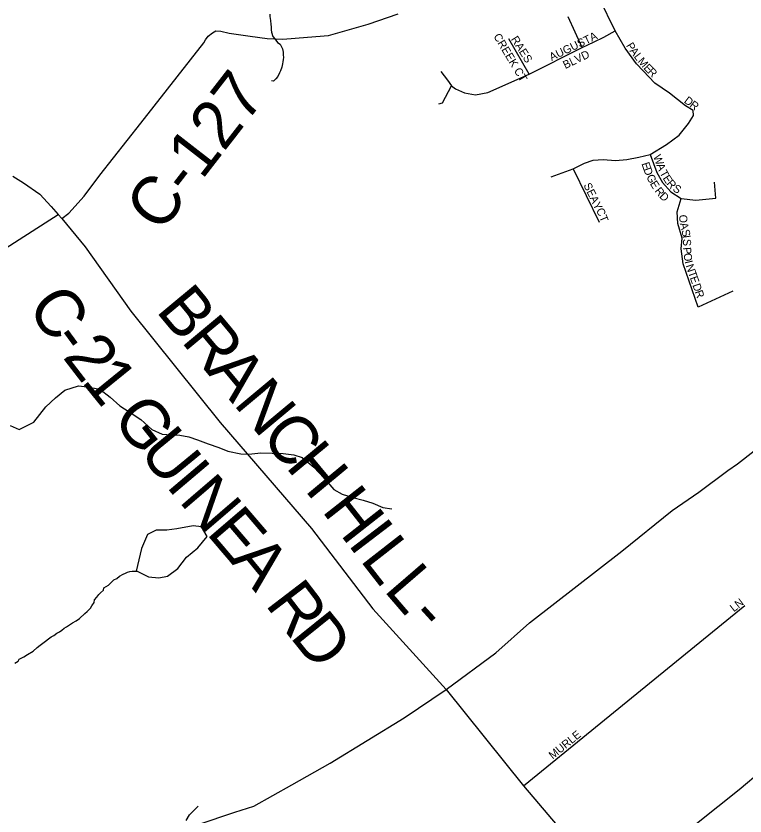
# Model space of a CAD drawing. Extents: x 1310247 to 1664935, y 235267 to 584339.
# Drawn here: x 1468275 to 1472829, y 451728 to 456723 of the extents above; entities that cross this region are included whole.
import ezdxf

# ---------------------------------------------------------------- set-up
doc = ezdxf.new("R2010")
doc.units = 0
for name, color, linetype in [('GM_X_County_Road', 7, 'Continuous'), ('GM_X_County_Road_Text', 7, 'Continuous'), ('GM_X_Minor_Lake', 7, 'Continuous'), ('GM_X_Minor_River', 7, 'Continuous'), ('GM_X_Township_Road', 7, 'Continuous'), ('GM_X_Township_Subdivision', 7, 'Continuous'), ('GM_X_Township_Subdivision_Text', 7, 'Continuous')]:
    doc.layers.add(name, color=color, linetype=linetype)

msp = doc.modelspace()

# ---------------------------------------------------------------- linework, layer by layer
at = {"layer": 'GM_X_County_Road'}
for points in [[(1468562.5, 455457.6), (1468605.9, 455491.4), (1468701.2, 455597.2), (1468798.4, 455728.5), (1469055.5, 456053.9), (1469449.2, 456555.9), (1469459.5, 456573.8), (1469475.8, 456597.6), (1469502.1, 456617.3), (1469524.3, 456631), (1469554.3, 456628.6), (1469606.1, 456615.9), (1469738.9, 456597.3), (1469843.9, 456582.3), (1469941.4, 456577.3), (1470096.3, 456589.8), (1470228.1, 456601.6), (1470475.1, 456671.7), (1470662.2, 456737.2)], [(1468254.7, 455723.1), (1468322, 455680.8), (1468423.9, 455610.5), (1468495, 455532.3), (1468539.4, 455482.5)], [(1468020, 455153.2), (1468539.4, 455482.5)], [(1468539.4, 455482.5), (1468562.5, 455457.6), (1468708.3, 455281.6), (1468992, 454879.3), (1469550.9, 454184.3), (1470120.9, 453523.1), (1470504.2, 453020.6), (1470962.3, 452517.5)], [(1469413.7, 451673.5), (1469642.2, 451752), (1469760.1, 451789.7), (1469999, 451922.8), (1470237.2, 452058.3), (1470699.8, 452339.7), (1470962.3, 452517.5), (1471272.7, 452745.8), (1471482.9, 452934), (1472058.7, 453381.5), (1472374.3, 453635.7), (1472540.8, 453748.6), (1472721.9, 453885.3), (1472782.7, 453926.2), (1473728.5, 454664.8)], [(1470962.3, 452517.5), (1471444.1, 451916.4), (1471691.5, 451625.9)]]:
    msp.add_lwpolyline(points, dxfattribs=at)
at = {"layer": 'GM_X_Minor_Lake'}
for points in [[(1469001.4, 453256.9), (1469032.5, 453257), (1469102, 453221.5), (1469168, 453214.1), (1469222.4, 453225), (1469285.6, 453273.9), (1469341.2, 453342.9), (1469410.6, 453401.7), (1469468.3, 453472.7), (1469433.4, 453533.6), (1469381.4, 453538.7), (1469280.7, 453520.7), (1469218.3, 453512), (1469150.1, 453511.4)], [(1469150.1, 453511.4), (1469097.4, 453484.4), (1469059.5, 453398.9), (1469025, 453257)]]:
    msp.add_lwpolyline(points, dxfattribs=at)
at = {"layer": 'GM_X_Minor_River'}
for points in [[(1469860, 456733.8), (1469861.6, 456719.8), (1469865, 456695.6), (1469866.4, 456669.6), (1469868, 456655.5), (1469869.5, 456635.4), (1469871.2, 456621.4), (1469878.5, 456595.1), (1469892.2, 456580.8), (1469907.7, 456558.3), (1469925.4, 456547.8), (1469940.7, 456517.4), (1469944.2, 456497.3), (1469943.8, 456481.3), (1469945.3, 456463.2), (1469945, 456451.2), (1469942.7, 456437.2), (1469940.3, 456423.3), (1469935.8, 456403.3), (1469927.2, 456379.5), (1469920.9, 456367.7), (1469910.3, 456345.9), (1469897.8, 456330.2), (1469883.5, 456316.6), (1469871.5, 456318.9)], [(1468238.4, 454165.3), (1468294.1, 454140.1), (1468387.3, 454186.5), (1468461.4, 454281.4), (1468522.8, 454338.4), (1468580, 454387.5), (1468664.7, 454414), (1468720.7, 454406.9), (1468798.7, 454393.3), (1468863.8, 454341.8), (1468922.9, 454288.5), (1468982.3, 454251.2), (1469055.5, 454203.6), (1469124.4, 454140), (1469188, 454112.7), (1469248, 454107.5), (1469298.1, 454104.5), (1469354.1, 454095.4), (1469409.8, 454076.2), (1469475.5, 454050.9), (1469541.2, 454027.5), (1469598.9, 454006.3), (1469678.8, 453988.7), (1469728.9, 453987.7), (1469805.2, 453994.3), (1469943.5, 453991.6), (1470011.5, 453982.2), (1470063.4, 453967.1), (1470136.3, 453905.5), (1470199.1, 453838), (1470259.8, 453766.6), (1470313.3, 453737.4), (1470379.1, 453716.1), (1470442.9, 453698.8), (1470504.7, 453681.5), (1470566.3, 453654.2), (1470622.3, 453645.1)], [(1468268.8, 452681.2), (1468289.2, 452694.7), (1468295.5, 452706.5), (1468324, 452721.8), (1468346.4, 452735.3), (1468383, 452756.3), (1468407.7, 452779.7), (1468426.1, 452793.3), (1468458.8, 452818.5), (1468479.3, 452834), (1468495.6, 452845.5), (1468511.9, 452855.1), (1468530.3, 452868.7), (1468546.6, 452878.2), (1468560.9, 452887.9), (1468575.2, 452899.5), (1468591.5, 452909.1), (1468628.2, 452934.2), (1468650.6, 452945.6), (1468671, 452961.1), (1468705.9, 452992.3), (1468720.2, 453003.9), (1468740.8, 453025.4), (1468749.2, 453039.2), (1468763.8, 453060.9), (1468766.2, 453076.8), (1468780.7, 453094.5), (1468793.1, 453110.2), (1468803.4, 453121.9), (1468821.9, 453137.5), (1468824.2, 453151.4), (1468852.8, 453168.7), (1468871.3, 453188.2), (1468885.7, 453201.9), (1468906, 453211.4), (1468922.4, 453225), (1468944.8, 453238.4), (1468959, 453244), (1468971.1, 453249.7), (1468985.3, 453253.4), (1469001.4, 453256.9)], [(1469338.8, 451699.7), (1469359.4, 451734.4), (1469412.7, 451789.5)]]:
    msp.add_lwpolyline(points, dxfattribs=at)
at = {"layer": 'GM_X_Township_Road'}
msp.add_lwpolyline([(1471992.6, 451256.7), (1472791.1, 451893), (1473079.4, 452134.6)], dxfattribs=at)
at = {"layer": 'GM_X_Township_Subdivision'}
for points in [[(1471617.9, 455717.8), (1471754.6, 455768.3), (1471825.6, 455804.9), (1471879.4, 455823.2), (1471941.8, 455827.5), (1472019.3, 455821.1), (1472090.3, 455826.5), (1472164.6, 455840.5), (1472235.6, 455857.7), (1472338.9, 455921.2), (1472416.4, 455978.2), (1472475.6, 456052.4), (1472506.8, 456100.9), (1472504.6, 456132.1), (1472456, 456161.5), (1472356.7, 456242), (1472266.4, 456303.6), (1472191.9, 456379.7), (1472151.3, 456424.1), (1472079.2, 456522.8), (1472017.9, 456630.1), (1471919.3, 456832.2)], [(1471811.8, 456526.1), (1471723.1, 456718.5)], [(1470929.7, 456376.2), (1470969.7, 456322.4), (1470994.7, 456286.2), (1471019.8, 456268.3), (1471077.1, 456243.7), (1471144.6, 456230), (1471223.3, 456245), (1471480.7, 456358.7), (1471811.8, 456526.1), (1471887.1, 456561.6), (1471946.8, 456589.8), (1472017.9, 456630.1)], [(1471480.7, 456358.7), (1471353.2, 456579.5)], [(1470916.1, 456174), (1470938.4, 456181.2), (1470994.7, 456286.2)], [(1472235.6, 455857.7), (1472278.6, 455745.7), (1472314.1, 455683.3), (1472365.8, 455624.2), (1472429.3, 455583.3), (1472521.1, 455573.7), (1472647.3, 455586.1), (1472638, 455685.9)], [(1471754.6, 455768.3), (1471918.2, 455434.8)], [(1472751.8, 455004.8), (1472535.1, 454905), (1472443.2, 455174.7), (1472430.7, 455269), (1472435.4, 455335.2), (1472408.9, 455427.2), (1472405.3, 455499.6), (1472429.3, 455583.3)], [(1471444.1, 451916.4), (1472826.5, 453041.7)]]:
    msp.add_lwpolyline(points, dxfattribs=at)

# ---------------------------------------------------------------- texts
at = {"layer": 'GM_X_County_Road_Text'}
for s, rotation, p in [('C-127', 52.1962, (1469176.8, 455360.5)), ('C', 305.2469, (1468338.7, 454905.1)), ('B', 309.7711, (1469144.1, 454881.8)), ('R', 309.7686, (1469301.7, 454692.4)), ('2', 307.6056, (1468561.8, 454593.7)), ('-', 306.3044, (1468484.4, 454698.9)), ('1', 309.0602, (1468679.8, 454440.8)), ('A', 309.7664, (1469459.3, 454503)), ('N', 309.7719, (1469628.2, 454300.1)), ('G', 308.653, (1468868, 454206.6)), ('C', 309.7711, (1469797.1, 454097.2)), ('U', 309.4076, (1469035.6, 453997.1)), ('H', 309.668, (1469954.6, 453907.9)), ('I', 310.2159, (1469206.2, 453789.6)), ('N', 310.6434, (1469287.3, 453693.7)), ('H', 308.1165, (1470180, 453634.6)), ('E', 310.559, (1469459.2, 453493.4)), ('I', 307.3601, (1470342.4, 453427.8)), ('L', 307.9368, (1470419.1, 453327.2)), ('A', 309.3835, (1469604, 453324.2)), ('L', 310.7439, (1470567.3, 453137.8)), ('R', 307.3968, (1469826.7, 453049.4)), ('-', 312.3911, (1470720, 452960.8)), ('D', 308.8117, (1469981.3, 452847.3))]:
    msp.add_text(s, height=300, rotation=rotation, dxfattribs=at).set_placement(p)
at = {"layer": 'GM_X_Township_Subdivision_Text'}
for s, rotation, p in [('AUGUSTA', 25.795, (1471620.9, 456441)), ('CREEK CT', 300.8135, (1471255.7, 456595.7)), ('RAES', 302.3414, (1471364.6, 456578.3)), ('P', 301.6666, (1472084, 456538.3)), ('A', 306.5452, (1472105.1, 456504.5)), ('BLVD', 25.9455, (1471706.4, 456390.8)), ('L', 306.8233, (1472131.5, 456468.9)), ('M', 310.5865, (1472154.8, 456438)), ('E', 313.8203, (1472191.3, 456395.6)), ('R', 315.1563, (1472216.5, 456369.3)), ('D', 322.8285, (1472443.6, 456185.6)), ('R', 322.8046, (1472478.6, 456159)), ('W', 290.5305, (1472254.3, 455846)), ('E', 288.4868, (1472181.6, 455801.1)), ('D', 290.0448, (1472193.2, 455766.3)), ('A', 290.9229, (1472274.5, 455792.1)), ('T', 298.922, (1472293.4, 455744.1)), ('G', 296.4188, (1472210.7, 455719.4)), ('E', 303.1825, (1472312.5, 455709.8)), ('SEAY', 295.8641, (1471818.3, 455666.6)), ('E', 301.4919, (1472232.6, 455675.7)), ('R', 310.2932, (1472335.9, 455674.9)), ('S', 326.7001, (1472373.1, 455634.4)), ('R', 307.7378, (1472261.8, 455629.9)), ('D', 314.8078, (1472290.5, 455593.5)), ('CT', 292.3776, (1471897.7, 455512.1)), ('O', 271.9893, (1472417.6, 455481.6)), ('A', 283.4553, (1472420.6, 455426.9)), ('S', 283.7438, (1472430.9, 455383.8)), ('I', 277.6726, (1472439, 455351)), ('S', 269.8361, (1472441.9, 455331)), ('P', 274.0683, (1472441.6, 455277.7)), ('O', 277.6451, (1472444.4, 455239.2)), ('I', 283.2602, (1472451.2, 455190.3)), ('N', 288.4202, (1472457.6, 455164.2)), ('T', 289.3472, (1472471.8, 455121.6)), ('E', 289.3249, (1472483.5, 455088.4)), ('D', 289.3334, (1472499.5, 455042.7)), ('R', 289.3336, (1472514.1, 455001.2)), ('LN', 38.1517, (1472758.8, 452999.1)), ('MURLE', 39.2104, (1471627.9, 452079.4))]:
    msp.add_text(s, height=50, rotation=rotation, dxfattribs=at).set_placement(p)

doc.saveas('drawing.dxf')
